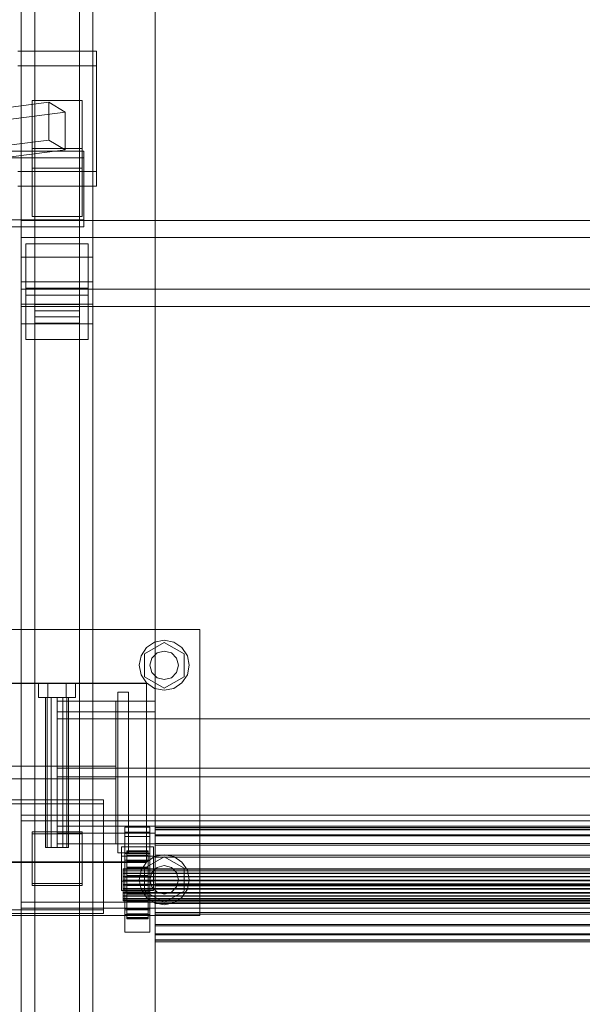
# Model space of a CAD drawing. Header units: millimetres. Extents: x -2233 to 61924, y -68080 to 6847.
# Tile 977 of 1056: x 60585 to 60900, y -12136 to -11585. Entities that reach past the tile are written whole.
import ezdxf

# ---------------------------------------------------------------- set-up
doc = ezdxf.new("R2010")
doc.units = ezdxf.units.MM
doc.layers.add('superior_C08', color=7, linetype='Continuous', lineweight=0)

msp = doc.modelspace()

# ---------------------------------------------------------------- linework, layer by layer
at = {"layer": 'superior_C08'}
for p, q in [((60586.134, -11718.112), (60586.134, -11195.547)), ((60626.134, -11718.112), (60626.134, -11195.547)), ((60593.634, -11748.087), (60593.634, -11200.713)), ((60618.634, -11748.087), (60618.634, -11200.713)), ((60593.634, -11204.161), (60593.634, -11751.535)), ((60618.634, -11751.535), (60618.634, -11204.161)), ((60586.134, -11209.328), (60586.134, -11731.894)), ((60626.134, -11731.894), (60626.134, -11209.328)), ((60661.134, -11214.841), (60661.134, -15197.949)), ((60661.134, -15199.327), (60661.134, -11216.219)), ((60586.134, -11744.298), (60586.134, -11221.732)), ((60626.134, -11744.298), (60626.134, -11221.732)), ((60586.134, -11232.758), (60586.134, -11755.323)), ((60626.134, -11755.323), (60626.134, -11232.758)), ((60661.134, -11257.565), (60661.134, -12078.122)), ((60661.134, -12079.776), (60661.134, -11259.219)), ((60586.134, -11565.892), (60586.134, -12459.866)), ((60586.134, -12462.622), (60586.134, -11568.649)), ((60584.134, -11602.809), (60628.134, -11602.809)), ((60628.134, -11602.809), (60628.134, -11670.097)), ((60628.134, -11602.809), (60628.134, -11611.078)), ((60628.134, -11611.078), (60584.134, -11611.078)), ((60628.134, -11678.366), (60628.134, -11611.078)), ((60601.492, -11631.399), (60333.992, -11665.716)), ((60592.134, -11657.353), (60592.134, -11630.437)), ((60592.134, -11630.437), (60620.134, -11630.437)), ((60592.134, -11668.337), (60592.134, -11630.437)), ((60601.492, -11652.547), (60601.492, -11631.399)), ((60601.492, -11631.399), (60610.775, -11636.897)), ((60620.134, -11630.437), (60620.134, -11657.353)), ((60620.134, -11630.437), (60620.134, -11668.337)), ((60610.775, -11636.897), (60343.275, -11671.214)), ((60610.775, -11636.897), (60610.775, -11658.045)), ((60601.492, -11652.547), (60333.992, -11686.864)), ((60610.775, -11658.045), (60601.492, -11652.547)), ((60241.134, -11658.711), (60621.134, -11658.711)), ((60343.275, -11692.362), (60610.775, -11658.045)), ((60620.134, -11657.353), (60592.134, -11657.353)), ((60592.134, -11657.353), (60592.134, -11695.253)), ((60620.134, -11695.253), (60620.134, -11657.353)), ((60621.134, -11658.711), (60621.134, -11697.161)), ((60621.134, -11658.711), (60621.134, -11662.57)), ((60621.134, -11662.57), (60241.134, -11662.57)), ((60621.134, -11701.02), (60621.134, -11662.57)), ((60628.134, -11670.097), (60584.134, -11670.097)), ((60620.134, -11668.337), (60592.134, -11668.337)), ((60592.134, -11668.337), (60592.134, -11695.253)), ((60620.134, -11695.253), (60620.134, -11668.337)), ((60628.134, -11678.366), (60628.134, -11670.097)), ((60584.134, -11678.366), (60628.134, -11678.366)), ((60621.134, -11697.161), (60241.134, -11697.161)), ((60586.134, -11735.959), (60586.134, -11697.509)), ((60586.134, -11697.509), (61536.134, -11697.509)), ((60586.134, -11707.156), (60586.134, -11697.509)), ((60592.134, -11695.253), (60620.134, -11695.253)), ((60621.134, -11701.02), (60621.134, -11697.161)), ((60241.134, -11701.02), (60621.134, -11701.02)), ((61536.134, -11707.156), (60586.134, -11707.156)), ((60586.134, -11707.156), (60586.134, -11745.607)), ((60588.634, -11710.584), (60623.634, -11710.584)), ((60588.634, -11739.422), (60588.634, -11710.584)), ((60588.634, -11735.392), (60588.634, -11710.584)), ((60623.634, -11710.584), (60623.634, -11739.422)), ((60623.634, -11710.584), (60623.634, -11735.392)), ((60626.134, -11718.112), (60586.134, -11718.112)), ((60586.134, -11718.112), (60586.134, -11731.894)), ((60586.134, -12871.626), (60586.134, -11718.112)), ((60626.134, -11731.894), (60626.134, -11718.112)), ((60626.134, -12871.626), (60626.134, -11718.112)), ((60586.134, -11731.894), (60626.134, -11731.894)), ((60586.134, -11731.894), (60586.134, -12885.408)), ((61536.134, -11735.959), (60586.134, -11735.959)), ((60586.134, -11735.959), (60586.134, -11745.607)), ((60588.634, -11735.392), (60588.634, -11764.23)), ((60623.634, -11735.392), (60588.634, -11735.392)), ((60623.634, -11764.23), (60623.634, -11735.392)), ((60626.134, -12885.408), (60626.134, -11731.894)), ((60623.634, -11739.422), (60588.634, -11739.422)), ((60588.634, -11739.422), (60588.634, -11764.23)), ((60623.634, -11739.422), (60623.634, -11764.23)), ((60626.134, -11744.298), (60586.134, -11744.298)), ((60586.134, -11744.298), (60586.134, -11755.323)), ((60586.134, -12897.812), (60586.134, -11744.298)), ((60586.134, -11745.607), (61536.134, -11745.607)), ((60618.634, -11744.609), (60593.634, -11744.609)), ((60593.634, -11744.609), (60593.634, -11755.012)), ((60593.634, -12873.316), (60593.634, -11744.609)), ((60618.634, -11755.012), (60618.634, -11744.609)), ((60618.634, -12873.316), (60618.634, -11744.609)), ((60626.134, -11755.323), (60626.134, -11744.298)), ((60626.134, -12897.812), (60626.134, -11744.298)), ((60593.634, -11751.535), (60593.634, -11748.087)), ((60593.634, -11748.087), (60618.634, -11748.087)), ((60618.634, -11751.535), (60593.634, -11751.535)), ((60618.634, -11748.087), (60618.634, -11751.535)), ((60586.134, -11755.323), (60626.134, -11755.323)), ((60586.134, -11755.323), (60586.134, -12908.837)), ((60593.634, -11755.012), (60618.634, -11755.012)), ((60593.634, -11755.012), (60593.634, -12883.719)), ((60618.634, -12883.719), (60618.634, -11755.012)), ((60626.134, -12908.837), (60626.134, -11755.323)), ((60588.634, -11764.23), (60623.634, -11764.23)), ((60526.134, -11926.491), (60686.134, -11926.491)), ((60686.134, -11926.491), (60686.134, -12086.491)), ((60655.049, -11940.091), (60666.134, -11933.691)), ((60656.234, -11936.591), (60660.776, -11933.556)), ((60660.776, -11933.556), (60666.134, -11932.491)), ((60666.134, -11932.491), (60671.491, -11933.556)), ((60666.134, -11933.691), (60677.219, -11940.091)), ((60671.491, -11933.556), (60676.033, -11936.591)), ((60653.2, -11941.133), (60656.234, -11936.591)), ((60655.049, -11952.891), (60655.049, -11940.091)), ((60659.206, -11942.491), (60662.134, -11939.563)), ((60662.134, -11939.563), (60666.134, -11938.491)), ((60666.134, -11938.491), (60670.134, -11939.563)), ((60670.134, -11939.563), (60673.062, -11942.491)), ((60676.033, -11936.591), (60679.068, -11941.133)), ((60677.219, -11940.091), (60677.219, -11952.891)), ((60652.134, -11946.491), (60653.2, -11941.133)), ((60658.134, -11946.491), (60659.206, -11942.491)), ((60673.062, -11942.491), (60674.134, -11946.491)), ((60679.068, -11941.133), (60680.134, -11946.491)), ((60653.2, -11951.848), (60652.134, -11946.491)), ((60659.206, -11950.491), (60658.134, -11946.491)), ((60662.134, -11953.419), (60659.206, -11950.491)), ((60673.062, -11950.491), (60670.134, -11953.419)), ((60674.134, -11946.491), (60673.062, -11950.491)), ((60680.134, -11946.491), (60679.068, -11951.848)), ((60556.134, -11956.491), (60656.134, -11956.491)), ((60556.134, -11956.766), (60656.134, -11956.766)), ((60595.734, -11956.491), (60600.934, -11956.491)), ((60595.734, -11956.491), (60595.734, -11964.491)), ((60600.934, -11956.491), (60611.334, -11956.491)), ((60600.934, -11964.491), (60600.934, -11956.491)), ((60611.334, -11956.491), (60616.534, -11956.491)), ((60611.334, -11964.491), (60611.334, -11956.491)), ((60616.534, -11964.491), (60616.534, -11956.491)), ((60656.234, -11956.39), (60653.2, -11951.848)), ((60666.134, -11959.291), (60655.049, -11952.891)), ((60656.134, -11956.491), (60656.134, -12056.491)), ((60656.134, -11956.766), (60656.134, -12056.766)), ((60660.776, -11959.425), (60656.234, -11956.39)), ((60666.134, -11954.491), (60662.134, -11953.419)), ((60677.219, -11952.891), (60666.134, -11959.291)), ((60670.134, -11953.419), (60666.134, -11954.491)), ((60676.033, -11956.39), (60671.491, -11959.425)), ((60679.068, -11951.848), (60676.033, -11956.39)), ((60640.134, -12051.491), (60640.134, -11961.491)), ((60646.134, -11961.491), (60640.134, -11961.491)), ((60646.134, -12051.491), (60646.134, -11961.491)), ((60666.134, -11960.491), (60660.776, -11959.425)), ((60671.491, -11959.425), (60666.134, -11960.491)), ((60600.934, -11964.491), (60595.734, -11964.491)), ((60599.734, -11964.491), (60600.591, -11964.491)), ((60599.734, -11964.491), (60599.734, -12048.491)), ((60600.591, -11964.491), (60602.934, -11964.491)), ((60600.591, -12048.491), (60600.591, -11964.491)), ((60600.934, -11964.491), (60611.334, -11964.491)), ((60602.934, -11964.491), (60606.134, -11964.491)), ((60602.934, -12048.491), (60602.934, -11964.491)), ((60606.134, -11964.491), (60609.334, -11964.491)), ((60606.134, -12048.491), (60606.134, -11964.491)), ((60606.134, -11966.491), (60661.134, -11966.491)), ((60606.134, -11972.491), (60606.134, -11966.491)), ((60609.334, -11964.491), (60611.676, -11964.491)), ((60609.334, -12048.491), (60609.334, -11964.491)), ((60611.334, -11964.491), (60616.534, -11964.491)), ((60611.676, -11964.491), (60612.534, -11964.491)), ((60611.676, -12048.491), (60611.676, -11964.491)), ((60612.534, -12048.491), (60612.534, -11964.491)), ((60639.134, -12046.491), (60639.134, -11966.491)), ((60639.134, -11966.491), (60646.134, -11966.491)), ((60646.134, -11966.491), (60646.134, -12046.491)), ((60661.134, -11972.491), (60661.134, -11966.491)), ((60606.134, -11972.491), (60661.134, -11972.491)), ((60606.134, -11976.491), (60606.134, -12036.491)), ((61516.134, -11976.491), (60606.134, -11976.491)), ((60573.134, -12002.991), (60639.134, -12002.991)), ((60606.134, -12003.991), (60606.134, -12008.991)), ((61516.134, -12003.991), (60606.134, -12003.991)), ((60639.134, -12002.991), (60639.134, -12009.991)), ((60639.134, -12009.991), (60573.134, -12009.991)), ((60606.134, -12008.991), (61516.134, -12008.991)), ((60580.134, -12021.727), (60632.134, -12021.727)), ((60632.134, -12021.727), (60632.134, -12083.248)), ((60632.134, -12021.727), (60632.134, -12023.932)), ((60632.134, -12023.932), (60580.134, -12023.932)), ((60632.134, -12085.453), (60632.134, -12023.932)), ((60586.134, -12079.109), (60586.134, -12030.277)), ((60586.134, -12030.277), (61536.134, -12030.277)), ((60586.134, -12033.584), (60586.134, -12030.277)), ((61536.134, -12033.584), (60586.134, -12033.584)), ((60586.134, -12033.584), (60586.134, -12082.416)), ((60592.134, -12068.56), (60592.134, -12039.722)), ((60592.134, -12039.722), (60620.134, -12039.722)), ((60592.134, -12040.825), (60592.134, -12039.722)), ((60606.134, -12036.491), (61516.134, -12036.491)), ((60620.134, -12039.722), (60620.134, -12068.56)), ((60620.134, -12039.722), (60620.134, -12040.825)), ((60644.134, -12083.276), (60644.134, -12037.135)), ((60644.134, -12037.135), (60658.134, -12037.135)), ((60644.134, -12039.891), (60644.134, -12037.135)), ((60658.134, -12037.135), (60658.134, -12083.276)), ((60658.134, -12037.135), (60658.134, -12039.891)), ((60661.134, -12038.252), (60661.134, -12037.306)), ((60661.134, -12037.306), (60661.134, -12038.541)), ((61461.134, -12037.306), (60661.134, -12037.306)), ((60661.134, -12041.314), (60661.134, -12038.252)), ((61461.134, -12038.252), (60661.134, -12038.252)), ((60661.134, -12038.541), (60661.134, -12041.872)), ((60661.134, -12038.541), (61461.134, -12038.541)), ((60620.134, -12040.825), (60592.134, -12040.825)), ((60592.134, -12040.825), (60592.134, -12069.663)), ((60606.134, -12040.491), (60661.134, -12040.491)), ((60606.134, -12046.491), (60606.134, -12040.491)), ((60620.134, -12069.663), (60620.134, -12040.825)), ((60658.134, -12039.891), (60644.134, -12039.891)), ((60644.134, -12039.891), (60644.134, -12086.032)), ((60644.134, -12051.837), (60644.134, -12042.224)), ((60644.134, -12042.224), (60658.134, -12042.224)), ((60644.134, -12055.455), (60644.134, -12042.224)), ((60658.134, -12086.032), (60658.134, -12039.891)), ((60658.134, -12042.224), (60658.134, -12051.837)), ((60658.134, -12042.224), (60658.134, -12055.455)), ((60661.134, -12046.491), (60661.134, -12040.491)), ((60661.134, -12046.283), (60661.134, -12041.314)), ((61461.134, -12041.314), (60661.134, -12041.314)), ((60661.134, -12041.872), (60661.134, -12047.072)), ((61461.134, -12041.872), (60661.134, -12041.872)), ((60600.591, -12048.491), (60599.734, -12048.491)), ((60600.591, -12048.491), (60602.934, -12048.491)), ((60602.934, -12048.491), (60606.134, -12048.491)), ((60606.134, -12046.491), (60661.134, -12046.491)), ((60606.134, -12048.491), (60609.334, -12048.491)), ((60609.334, -12048.491), (60611.676, -12048.491)), ((60611.676, -12048.491), (60612.534, -12048.491)), ((60646.134, -12046.491), (60639.134, -12046.491)), ((60642.134, -12048.112), (60660.134, -12048.112)), ((60642.134, -12067.337), (60642.134, -12048.112)), ((60642.134, -12053.349), (60642.134, -12048.112)), ((60645.134, -12050.866), (60645.134, -12050.304)), ((60645.134, -12050.304), (60645.134, -12060.303)), ((60657.134, -12050.304), (60645.134, -12050.304)), ((60645.134, -12050.304), (60645.134, -12051.037)), ((60657.134, -12060.303), (60657.134, -12050.304)), ((60657.134, -12050.304), (60657.134, -12050.866)), ((60657.134, -12051.037), (60657.134, -12050.304)), ((60660.134, -12048.112), (60660.134, -12067.337)), ((60660.134, -12048.112), (60660.134, -12053.349)), ((60661.134, -12052.82), (60661.134, -12046.283)), ((61461.134, -12046.283), (60661.134, -12046.283)), ((60661.134, -12047.072), (60661.134, -12053.788)), ((61461.134, -12047.072), (60661.134, -12047.072)), ((60646.134, -12051.491), (60640.134, -12051.491)), ((60642.134, -12053.349), (60642.134, -12072.574)), ((60660.134, -12053.349), (60642.134, -12053.349)), ((60658.134, -12051.837), (60644.134, -12051.837)), ((60644.134, -12051.837), (60644.134, -12065.067)), ((60658.134, -12055.455), (60644.134, -12055.455)), ((60644.134, -12055.455), (60644.134, -12065.067)), ((60645.134, -12052.684), (60645.134, -12050.866)), ((60645.134, -12050.866), (60645.134, -12060.569)), ((60657.134, -12050.866), (60645.134, -12050.866)), ((60645.134, -12060.65), (60645.134, -12051.037)), ((60645.134, -12051.037), (60645.134, -12053.015)), ((60645.134, -12051.037), (60657.134, -12051.037)), ((60645.134, -12055.634), (60645.134, -12052.684)), ((60645.134, -12052.684), (60645.134, -12061.43)), ((60657.134, -12052.684), (60645.134, -12052.684)), ((60645.134, -12053.015), (60645.134, -12061.587)), ((60657.134, -12053.015), (60645.134, -12053.015)), ((60645.134, -12053.015), (60645.134, -12056.103)), ((60645.134, -12059.516), (60645.134, -12055.634)), ((60645.134, -12055.634), (60645.134, -12062.827)), ((60657.134, -12055.634), (60645.134, -12055.634)), ((60645.134, -12056.103), (60645.134, -12063.05)), ((60657.134, -12056.103), (60645.134, -12056.103)), ((60645.134, -12056.103), (60645.134, -12060.09)), ((60655.049, -12060.091), (60666.134, -12053.691)), ((60656.234, -12056.591), (60660.776, -12053.556)), ((60657.134, -12060.569), (60657.134, -12050.866)), ((60657.134, -12050.866), (60657.134, -12052.684)), ((60657.134, -12053.015), (60657.134, -12051.037)), ((60657.134, -12051.037), (60657.134, -12060.65)), ((60657.134, -12061.43), (60657.134, -12052.684)), ((60657.134, -12052.684), (60657.134, -12055.634)), ((60657.134, -12061.587), (60657.134, -12053.015)), ((60657.134, -12056.103), (60657.134, -12053.015)), ((60657.134, -12062.827), (60657.134, -12055.634)), ((60657.134, -12055.634), (60657.134, -12059.516)), ((60657.134, -12063.05), (60657.134, -12056.103)), ((60657.134, -12060.09), (60657.134, -12056.103)), ((60658.134, -12065.067), (60658.134, -12051.837)), ((60658.134, -12065.067), (60658.134, -12055.455)), ((60660.134, -12072.574), (60660.134, -12053.349)), ((60660.776, -12053.556), (60666.134, -12052.491)), ((60661.134, -12060.481), (60661.134, -12052.82)), ((61461.134, -12052.82), (60661.134, -12052.82)), ((60661.134, -12053.788), (60661.134, -12061.56)), ((61461.134, -12053.788), (60661.134, -12053.788)), ((60666.134, -12052.491), (60671.491, -12053.556)), ((60666.134, -12053.691), (60677.219, -12060.091)), ((60671.491, -12053.556), (60676.033, -12056.591)), ((60656.134, -12056.491), (60556.134, -12056.491)), ((60656.134, -12056.766), (60556.134, -12056.766)), ((60643.134, -12060.569), (60643.134, -12060.303)), ((60643.134, -12060.303), (60643.134, -12060.65)), ((61479.134, -12060.303), (60643.134, -12060.303)), ((60643.134, -12061.43), (60643.134, -12060.569)), ((61479.134, -12060.569), (60643.134, -12060.569)), ((60643.134, -12060.65), (60643.134, -12061.587)), ((60643.134, -12060.65), (61479.134, -12060.65)), ((60643.134, -12062.827), (60643.134, -12061.43)), ((61479.134, -12061.43), (60643.134, -12061.43)), ((60643.134, -12061.587), (60643.134, -12063.05)), ((61479.134, -12061.587), (60643.134, -12061.587)), ((60645.134, -12064.064), (60645.134, -12059.516)), ((60645.134, -12059.516), (60645.134, -12064.666)), ((60657.134, -12059.516), (60645.134, -12059.516)), ((60645.134, -12060.09), (60645.134, -12064.938)), ((60657.134, -12060.09), (60645.134, -12060.09)), ((60645.134, -12060.09), (60645.134, -12064.705)), ((60645.134, -12060.303), (60645.134, -12060.569)), ((60645.134, -12060.303), (60657.134, -12060.303)), ((60645.134, -12060.65), (60645.134, -12060.303)), ((60645.134, -12060.569), (60645.134, -12061.43)), ((60645.134, -12060.569), (60657.134, -12060.569)), ((60645.134, -12061.587), (60645.134, -12060.65)), ((60657.134, -12060.65), (60645.134, -12060.65)), ((60645.134, -12061.43), (60645.134, -12062.827)), ((60645.134, -12061.43), (60657.134, -12061.43)), ((60645.134, -12061.587), (60657.134, -12061.587)), ((60645.134, -12063.05), (60645.134, -12061.587)), ((60652.134, -12066.491), (60653.2, -12061.133)), ((60653.2, -12061.133), (60656.234, -12056.591)), ((60655.049, -12072.891), (60655.049, -12060.091)), ((60657.134, -12064.666), (60657.134, -12059.516)), ((60657.134, -12059.516), (60657.134, -12064.064)), ((60657.134, -12064.938), (60657.134, -12060.09)), ((60657.134, -12064.705), (60657.134, -12060.09)), ((60657.134, -12060.569), (60657.134, -12060.303)), ((60657.134, -12060.303), (60657.134, -12060.65)), ((60657.134, -12061.43), (60657.134, -12060.569)), ((60657.134, -12060.65), (60657.134, -12061.587)), ((60657.134, -12062.827), (60657.134, -12061.43)), ((60657.134, -12061.587), (60657.134, -12063.05)), ((60659.206, -12062.491), (60662.134, -12059.563)), ((60661.134, -12068.743), (60661.134, -12060.481)), ((61461.134, -12060.481), (60661.134, -12060.481)), ((60661.134, -12061.56), (60661.134, -12069.86)), ((61461.134, -12061.56), (60661.134, -12061.56)), ((60662.134, -12059.563), (60666.134, -12058.491)), ((60666.134, -12058.491), (60670.134, -12059.563)), ((60670.134, -12059.563), (60673.062, -12062.491)), ((60676.033, -12056.591), (60679.068, -12061.133)), ((60677.219, -12060.091), (60677.219, -12072.891)), ((60679.068, -12061.133), (60680.134, -12066.491)), ((60643.134, -12064.666), (60643.134, -12062.827)), ((61479.134, -12062.827), (60643.134, -12062.827)), ((60643.134, -12063.05), (60643.134, -12064.938)), ((61479.134, -12063.05), (60643.134, -12063.05)), ((60643.134, -12066.821), (60643.134, -12064.666)), ((61479.134, -12064.666), (60643.134, -12064.666)), ((60643.134, -12064.938), (60643.134, -12067.124)), ((61479.134, -12064.938), (60643.134, -12064.938)), ((60643.134, -12069.144), (60643.134, -12066.821)), ((61479.134, -12066.821), (60643.134, -12066.821)), ((60643.134, -12067.124), (60643.134, -12069.458)), ((61479.134, -12067.124), (60643.134, -12067.124)), ((60644.134, -12065.067), (60658.134, -12065.067)), ((60645.134, -12062.827), (60645.134, -12064.666)), ((60645.134, -12062.827), (60657.134, -12062.827)), ((60645.134, -12063.05), (60657.134, -12063.05)), ((60645.134, -12064.938), (60645.134, -12063.05)), ((60645.134, -12068.97), (60645.134, -12064.064)), ((60645.134, -12064.064), (60645.134, -12066.821)), ((60657.134, -12064.064), (60645.134, -12064.064)), ((60645.134, -12064.666), (60645.134, -12066.821)), ((60645.134, -12064.666), (60657.134, -12064.666)), ((60645.134, -12064.705), (60645.134, -12067.124)), ((60657.134, -12064.705), (60645.134, -12064.705)), ((60645.134, -12064.705), (60645.134, -12069.633)), ((60645.134, -12064.938), (60657.134, -12064.938)), ((60645.134, -12067.124), (60645.134, -12064.938)), ((60645.134, -12066.821), (60645.134, -12069.144)), ((60645.134, -12066.821), (60657.134, -12066.821)), ((60645.134, -12067.124), (60657.134, -12067.124)), ((60645.134, -12069.458), (60645.134, -12067.124)), ((60653.2, -12071.848), (60652.134, -12066.491)), ((60657.134, -12064.666), (60657.134, -12062.827)), ((60657.134, -12063.05), (60657.134, -12064.938)), ((60657.134, -12066.821), (60657.134, -12064.064)), ((60657.134, -12064.064), (60657.134, -12068.97)), ((60657.134, -12066.821), (60657.134, -12064.666)), ((60657.134, -12067.124), (60657.134, -12064.705)), ((60657.134, -12069.633), (60657.134, -12064.705)), ((60657.134, -12064.938), (60657.134, -12067.124)), ((60657.134, -12069.144), (60657.134, -12066.821)), ((60657.134, -12067.124), (60657.134, -12069.458)), ((60658.134, -12066.491), (60659.206, -12062.491)), ((60659.206, -12070.491), (60658.134, -12066.491)), ((60673.062, -12062.491), (60674.134, -12066.491)), ((60674.134, -12066.491), (60673.062, -12070.491)), ((60680.134, -12066.491), (60679.068, -12071.848)), ((60620.134, -12068.56), (60592.134, -12068.56)), ((60592.134, -12068.56), (60592.134, -12069.663)), ((60592.134, -12069.663), (60620.134, -12069.663)), ((60620.134, -12069.663), (60620.134, -12068.56)), ((60660.134, -12067.337), (60642.134, -12067.337)), ((60642.134, -12067.337), (60642.134, -12072.574)), ((60642.134, -12072.574), (60660.134, -12072.574)), ((60643.134, -12071.479), (60643.134, -12069.144)), ((61479.134, -12069.144), (60643.134, -12069.144)), ((60643.134, -12069.458), (60643.134, -12071.782)), ((61479.134, -12069.458), (60643.134, -12069.458)), ((60643.134, -12073.665), (60643.134, -12071.479)), ((61479.134, -12071.479), (60643.134, -12071.479)), ((60643.134, -12071.782), (60643.134, -12073.937)), ((61479.134, -12071.782), (60643.134, -12071.782)), ((60645.134, -12073.898), (60645.134, -12068.97)), ((60645.134, -12068.97), (60645.134, -12069.144)), ((60657.134, -12068.97), (60645.134, -12068.97)), ((60645.134, -12069.144), (60645.134, -12071.479)), ((60645.134, -12069.144), (60657.134, -12069.144)), ((60645.134, -12069.633), (60645.134, -12069.458)), ((60645.134, -12069.458), (60657.134, -12069.458)), ((60645.134, -12071.782), (60645.134, -12069.458)), ((60657.134, -12069.633), (60645.134, -12069.633)), ((60645.134, -12069.633), (60645.134, -12074.539)), ((60645.134, -12073.898), (60645.134, -12071.479)), ((60645.134, -12071.479), (60645.134, -12073.665)), ((60645.134, -12071.479), (60657.134, -12071.479)), ((60645.134, -12074.539), (60645.134, -12071.782)), ((60645.134, -12071.782), (60657.134, -12071.782)), ((60645.134, -12073.937), (60645.134, -12071.782)), ((60656.234, -12076.39), (60653.2, -12071.848)), ((60657.134, -12069.144), (60657.134, -12068.97)), ((60657.134, -12068.97), (60657.134, -12073.898)), ((60657.134, -12071.479), (60657.134, -12069.144)), ((60657.134, -12069.458), (60657.134, -12069.633)), ((60657.134, -12069.458), (60657.134, -12071.782)), ((60657.134, -12074.539), (60657.134, -12069.633)), ((60657.134, -12073.665), (60657.134, -12071.479)), ((60657.134, -12071.479), (60657.134, -12073.898)), ((60657.134, -12071.782), (60657.134, -12074.539)), ((60657.134, -12071.782), (60657.134, -12073.937)), ((60662.134, -12073.419), (60659.206, -12070.491)), ((60660.134, -12067.337), (60660.134, -12072.574)), ((60661.134, -12077.043), (60661.134, -12068.743)), ((61461.134, -12068.743), (60661.134, -12068.743)), ((60661.134, -12069.86), (60661.134, -12078.122)), ((61461.134, -12069.86), (60661.134, -12069.86)), ((60673.062, -12070.491), (60670.134, -12073.419)), ((60679.068, -12071.848), (60676.033, -12076.39)), ((60643.134, -12075.553), (60643.134, -12073.665)), ((61479.134, -12073.665), (60643.134, -12073.665)), ((60643.134, -12073.937), (60643.134, -12075.775)), ((61479.134, -12073.937), (60643.134, -12073.937)), ((60643.134, -12077.016), (60643.134, -12075.553)), ((61479.134, -12075.553), (60643.134, -12075.553)), ((60643.134, -12075.775), (60643.134, -12077.173)), ((61479.134, -12075.775), (60643.134, -12075.775)), ((60643.134, -12077.953), (60643.134, -12077.016)), ((61479.134, -12077.016), (60643.134, -12077.016)), ((60643.134, -12077.173), (60643.134, -12078.034)), ((61479.134, -12077.173), (60643.134, -12077.173)), ((60643.134, -12078.3), (60643.134, -12077.953)), ((61479.134, -12077.953), (60643.134, -12077.953)), ((60643.134, -12078.034), (60643.134, -12078.3)), ((61479.134, -12078.034), (60643.134, -12078.034)), ((61479.134, -12078.3), (60643.134, -12078.3)), ((60644.134, -12082.597), (60644.134, -12072.984)), ((60644.134, -12072.984), (60658.134, -12072.984)), ((60644.134, -12086.215), (60644.134, -12072.984)), ((60645.134, -12078.513), (60645.134, -12073.665)), ((60645.134, -12073.665), (60645.134, -12075.553)), ((60645.134, -12073.665), (60657.134, -12073.665)), ((60645.134, -12078.513), (60645.134, -12073.898)), ((60657.134, -12073.898), (60645.134, -12073.898)), ((60645.134, -12079.087), (60645.134, -12073.937)), ((60645.134, -12073.937), (60657.134, -12073.937)), ((60645.134, -12075.775), (60645.134, -12073.937)), ((60657.134, -12074.539), (60645.134, -12074.539)), ((60645.134, -12074.539), (60645.134, -12079.087)), ((60645.134, -12082.5), (60645.134, -12075.553)), ((60645.134, -12075.553), (60645.134, -12077.016)), ((60645.134, -12075.553), (60657.134, -12075.553)), ((60645.134, -12082.969), (60645.134, -12075.775)), ((60645.134, -12075.775), (60657.134, -12075.775)), ((60645.134, -12077.173), (60645.134, -12075.775)), ((60645.134, -12085.588), (60645.134, -12077.016)), ((60645.134, -12077.016), (60645.134, -12077.953)), ((60645.134, -12077.016), (60657.134, -12077.016)), ((60645.134, -12085.919), (60645.134, -12077.173)), ((60645.134, -12077.173), (60657.134, -12077.173)), ((60645.134, -12078.034), (60645.134, -12077.173)), ((60645.134, -12087.565), (60645.134, -12077.953)), ((60645.134, -12077.953), (60645.134, -12078.3)), ((60645.134, -12077.953), (60657.134, -12077.953)), ((60645.134, -12087.737), (60645.134, -12078.034)), ((60645.134, -12078.034), (60657.134, -12078.034)), ((60645.134, -12078.3), (60645.134, -12078.034)), ((60645.134, -12088.299), (60645.134, -12078.3)), ((60645.134, -12078.3), (60657.134, -12078.3)), ((60666.134, -12079.291), (60655.049, -12072.891)), ((60660.776, -12079.425), (60656.234, -12076.39)), ((60657.134, -12075.553), (60657.134, -12073.665)), ((60657.134, -12073.665), (60657.134, -12078.513)), ((60657.134, -12073.898), (60657.134, -12078.513)), ((60657.134, -12073.937), (60657.134, -12079.087)), ((60657.134, -12073.937), (60657.134, -12075.775)), ((60657.134, -12079.087), (60657.134, -12074.539)), ((60657.134, -12077.016), (60657.134, -12075.553)), ((60657.134, -12075.553), (60657.134, -12082.5)), ((60657.134, -12075.775), (60657.134, -12082.969)), ((60657.134, -12075.775), (60657.134, -12077.173)), ((60657.134, -12077.953), (60657.134, -12077.016)), ((60657.134, -12077.016), (60657.134, -12085.588)), ((60657.134, -12077.173), (60657.134, -12085.919)), ((60657.134, -12077.173), (60657.134, -12078.034)), ((60657.134, -12078.3), (60657.134, -12077.953)), ((60657.134, -12077.953), (60657.134, -12087.565)), ((60657.134, -12078.034), (60657.134, -12087.737)), ((60657.134, -12078.034), (60657.134, -12078.3)), ((60657.134, -12078.3), (60657.134, -12088.299)), ((60658.134, -12072.984), (60658.134, -12082.597)), ((60658.134, -12072.984), (60658.134, -12086.215)), ((60661.134, -12084.815), (60661.134, -12077.043)), ((61461.134, -12077.043), (60661.134, -12077.043)), ((61061.134, -12078.122), (60661.134, -12078.122)), ((60661.134, -12078.122), (60661.134, -13020.158)), ((60661.134, -12079.776), (60661.134, -12078.122)), ((60661.134, -12078.122), (60661.134, -12085.783)), ((61461.134, -12078.122), (60661.134, -12078.122)), ((60666.134, -12074.491), (60662.134, -12073.419)), ((60677.219, -12072.891), (60666.134, -12079.291)), ((60670.134, -12073.419), (60666.134, -12074.491)), ((60676.033, -12076.39), (60671.491, -12079.425)), ((60632.134, -12083.248), (60580.134, -12083.248)), ((61536.134, -12079.109), (60586.134, -12079.109)), ((60586.134, -12079.109), (60586.134, -12082.416)), ((60586.134, -12082.416), (61536.134, -12082.416)), ((60632.134, -12085.453), (60632.134, -12083.248)), ((60658.134, -12082.597), (60644.134, -12082.597)), ((60644.134, -12082.597), (60644.134, -12095.828)), ((60658.134, -12083.276), (60644.134, -12083.276)), ((60644.134, -12083.276), (60644.134, -12086.032)), ((60645.134, -12082.5), (60645.134, -12078.513)), ((60657.134, -12078.513), (60645.134, -12078.513)), ((60657.134, -12079.087), (60645.134, -12079.087)), ((60645.134, -12079.087), (60645.134, -12082.969)), ((60645.134, -12085.588), (60645.134, -12082.5)), ((60657.134, -12082.5), (60645.134, -12082.5)), ((60657.134, -12082.969), (60645.134, -12082.969)), ((60645.134, -12082.969), (60645.134, -12085.919)), ((60657.134, -12078.513), (60657.134, -12082.5)), ((60657.134, -12082.969), (60657.134, -12079.087)), ((60657.134, -12082.5), (60657.134, -12085.588)), ((60657.134, -12085.919), (60657.134, -12082.969)), ((60658.134, -12095.828), (60658.134, -12082.597)), ((60658.134, -12086.032), (60658.134, -12083.276)), ((60666.134, -12080.491), (60660.776, -12079.425)), ((60661.134, -13021.812), (60661.134, -12079.776)), ((60661.134, -12079.776), (61061.134, -12079.776)), ((60671.491, -12079.425), (60666.134, -12080.491)), ((60686.134, -12086.491), (60526.134, -12086.491)), ((60580.134, -12085.453), (60632.134, -12085.453)), ((60644.134, -12086.032), (60658.134, -12086.032)), ((60658.134, -12086.215), (60644.134, -12086.215)), ((60644.134, -12086.215), (60644.134, -12095.828)), ((60645.134, -12087.565), (60645.134, -12085.588)), ((60657.134, -12085.588), (60645.134, -12085.588)), ((60657.134, -12085.919), (60645.134, -12085.919)), ((60645.134, -12085.919), (60645.134, -12087.737)), ((60645.134, -12088.299), (60645.134, -12087.565)), ((60657.134, -12087.565), (60645.134, -12087.565)), ((60657.134, -12087.737), (60645.134, -12087.737)), ((60645.134, -12087.737), (60645.134, -12088.299)), ((60657.134, -12088.299), (60645.134, -12088.299)), ((60657.134, -12085.588), (60657.134, -12087.565)), ((60657.134, -12087.737), (60657.134, -12085.919)), ((60657.134, -12087.565), (60657.134, -12088.299)), ((60657.134, -12088.299), (60657.134, -12087.737)), ((60658.134, -12095.828), (60658.134, -12086.215)), ((60661.134, -12091.53), (60661.134, -12084.815)), ((61461.134, -12084.815), (60661.134, -12084.815)), ((60661.134, -12085.783), (60661.134, -12092.32)), ((61461.134, -12085.783), (60661.134, -12085.783)), ((60661.134, -12096.731), (60661.134, -12091.53)), ((61461.134, -12091.53), (60661.134, -12091.53)), ((60661.134, -12092.32), (60661.134, -12097.289)), ((61461.134, -12092.32), (60661.134, -12092.32)), ((60644.134, -12095.828), (60658.134, -12095.828)), ((60661.134, -12100.062), (60661.134, -12096.731)), ((61461.134, -12096.731), (60661.134, -12096.731)), ((60661.134, -12097.289), (60661.134, -12100.351)), ((61461.134, -12097.289), (60661.134, -12097.289)), ((60661.134, -12101.297), (60661.134, -12100.062)), ((61461.134, -12100.062), (60661.134, -12100.062)), ((60661.134, -12100.351), (60661.134, -12101.297)), ((61461.134, -12100.351), (60661.134, -12100.351)), ((61461.134, -12101.297), (60661.134, -12101.297))]:
    msp.add_line(p, q, dxfattribs=at)

doc.saveas('drawing.dxf')
